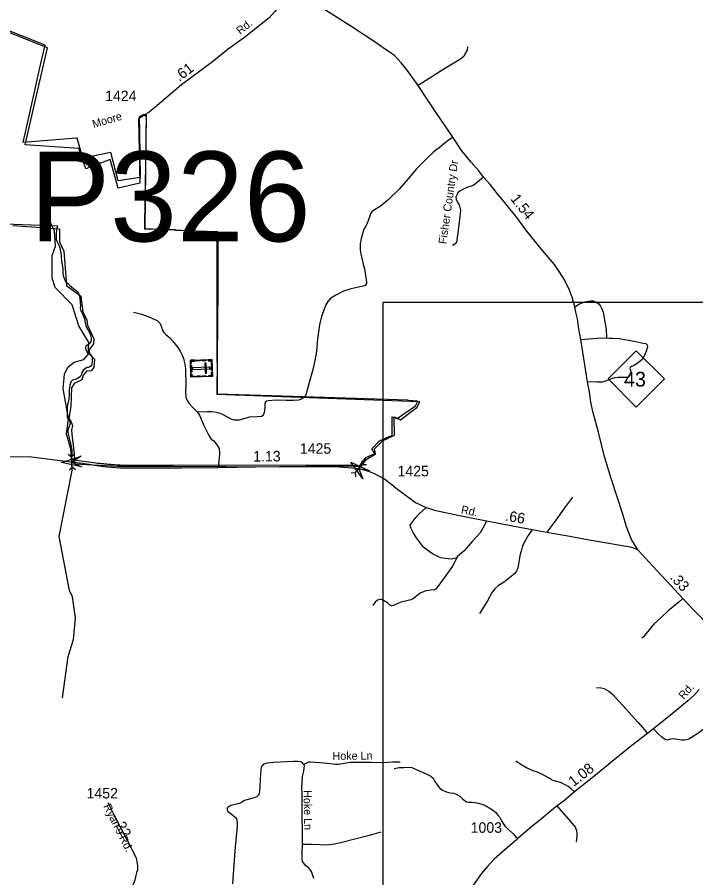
# Model space of a CAD drawing. Extents: x 2220236 to 2384410, y 720751 to 894131.
# Drawn here: x 2314869 to 2322920, y 831981 to 842194 of the extents above; entities that cross this region are included whole.
import ezdxf

# ---------------------------------------------------------------- set-up
doc = ezdxf.new("R2010")
doc.units = 0
doc.layers.add('Default', color=7, linetype='Continuous')

msp = doc.modelspace()

# ---------------------------------------------------------------- linework, layer by layer
at = {"layer": 'Default'}
for p, q in [((2315475, 837008), (2315513, 836976)), ((2315548, 837013), (2315513, 836976)), ((2315520, 836855), (2315513, 836976)), ((2318686, 836870), (2318796, 836870)), ((2318881, 836790), (2318962, 836880)), ((2318957, 836931), (2318962, 836880)), ((2319012, 836882), (2318962, 836880)), ((2315486, 836818), (2315520, 836855)), ((2315559, 836822), (2315520, 836855)), ((2318830, 836788), (2318881, 836790)), ((2318886, 836739), (2318881, 836790))]:
    msp.add_line(p, q, dxfattribs=at)
for points in [[(2318796, 836870), (2318884, 836865), (2318944, 836859), (2319010, 836947), (2319120, 837013), (2319109, 837073), (2319203, 837167), (2319345, 837233), (2319340, 837453), (2319417, 837414), (2319549, 837519), (2319609, 837563), (2319647, 837629), (2317241, 837717), (2317252, 838981), (2317252, 839642), (2316385, 839681), (2316401, 841049), (2316308, 840989), (2316324, 840225), (2316066, 840164), (2315973, 840505), (2315681, 840395), (2315599, 840637), (2314962, 840681), (2315228, 841831), (2312322, 842991)], [(2318124, 842539), (2318004, 842358), (2317927, 842260), (2317857, 842188), (2317566, 841952), (2317371, 841814), (2317184, 841665), (2316817, 841391), (2316502, 841121), (2316416, 841053)], [(2322231, 835874), (2322159, 835996), (2322097, 836147), (2322055, 836298), (2321915, 836720), (2321833, 836992), (2321764, 837270), (2321703, 837497), (2321676, 837627), (2321657, 837749), (2321635, 837868), (2321580, 838218), (2321554, 838369), (2321533, 838495), (2321516, 838613), (2321498, 838693), (2321484, 838756), (2321453, 838872), (2321416, 838964), (2321364, 839076), (2321300, 839178), (2321245, 839258), (2321100, 839424), (2320917, 839655), (2320795, 839819), (2320665, 839979), (2320568, 840096), (2320481, 840207), (2320403, 840297), (2320345, 840370), (2320255, 840475), (2320146, 840608), (2320036, 840770), (2319962, 840883), (2319835, 841067), (2319731, 841222), (2319625, 841385), (2319494, 841565), (2319424, 841654), (2319381, 841699), (2319345, 841738), (2319310, 841765), (2319212, 841832), (2319114, 841899), (2318838, 842081), (2318440, 842334)], [(2313684, 839782), (2315345, 839718), (2315338, 839689), (2315335, 839659), (2315331, 839635), (2315330, 839612), (2315331, 839586), (2315332, 839556), (2315339, 839538), (2315350, 839514), (2315357, 839495), (2315365, 839480), (2315374, 839460), (2315380, 839435), (2315387, 839398), (2315392, 839369), (2315392, 839341), (2315393, 839309), (2315395, 839289), (2315402, 839266), (2315408, 839229), (2315410, 839207), (2315410, 839185), (2315409, 839158), (2315413, 839129), (2315420, 839104), (2315426, 839089), (2315434, 839073), (2315444, 839055), (2315466, 839036), (2315490, 839016), (2315514, 838995), (2315538, 838975), (2315552, 838964), (2315564, 838954), (2315581, 838939), (2315596, 838917), (2315604, 838895), (2315611, 838866), (2315611, 838850), (2315614, 838824), (2315615, 838799), (2315618, 838772), (2315617, 838741), (2315625, 838708), (2315637, 838689), (2315646, 838664), (2315656, 838643), (2315666, 838616), (2315676, 838572), (2315682, 838536), (2315692, 838512), (2315712, 838479), (2315721, 838457), (2315730, 838443), (2315739, 838421), (2315746, 838388), (2315748, 838364), (2315743, 838346), (2315732, 838325), (2315716, 838311), (2315698, 838303), (2315682, 838290), (2315678, 838270), (2315681, 838246), (2315700, 838220), (2315716, 838206), (2315730, 838195), (2315744, 838186), (2315752, 838176), (2315755, 838162), (2315758, 838145), (2315757, 838110), (2315756, 838086), (2315749, 838056), (2315731, 838043), (2315713, 838036), (2315693, 838036), (2315674, 838023), (2315656, 838009), (2315642, 837991), (2315634, 837976), (2315627, 837946), (2315618, 837931), (2315605, 837918), (2315586, 837908), (2315559, 837894), (2315537, 837892), (2315521, 837882), (2315510, 837871), (2315502, 837850), (2315494, 837829), (2315488, 837796), (2315485, 837768), (2315486, 837734), (2315484, 837702), (2315481, 837683), (2315481, 837656), (2315472, 837627), (2315465, 837597), (2315461, 837558), (2315460, 837520), (2315460, 837495), (2315461, 837472), (2315462, 837453), (2315470, 837431), (2315480, 837420), (2315489, 837404), (2315494, 837390), (2315496, 837371), (2315495, 837364), (2315494, 837357), (2315485, 837339), (2315477, 837318), (2315468, 837293), (2315470, 837265), (2315478, 837232), (2315485, 837201), (2315490, 837175), (2315499, 837144), (2315506, 837109), (2315513, 837081), (2315515, 837052), (2315516, 837026), (2315515, 836999), (2315513, 836976), (2315513, 836947), (2315802, 836905), (2315822, 836903), (2315834, 836901), (2315846, 836900), (2315858, 836899), (2315870, 836898), (2315882, 836897), (2315894, 836896), (2315906, 836894), (2315917, 836893), (2315929, 836892), (2315941, 836891), (2315953, 836890), (2315965, 836889), (2315977, 836888), (2315989, 836887), (2316001, 836886), (2316013, 836885), (2316025, 836884), (2316049, 836883), (2316061, 836882), (2316073, 836881), (2316085, 836880), (2316097, 836879), (2316121, 836878), (2316145, 836876), (2316155, 836876), (2316157, 836876), (2318710, 836881), (2318784, 836879), (2318804, 836879), (2318816, 836878), (2318828, 836877), (2318840, 836876), (2318852, 836875), (2318864, 836874), (2318876, 836873), (2318888, 836871), (2318899, 836870), (2318911, 836868), (2318917, 836867), (2318923, 836866), (2318928, 836865), (2319005, 836968), (2319110, 837018), (2319076, 837072), (2319166, 837167), (2319316, 837232), (2319316, 837276), (2319318, 837450), (2319375, 837433), (2319596, 837582), (2319622, 837636), (2319619, 837636), (2319507, 837647), (2319507, 837651), (2318263, 837688), (2317245, 837719), (2317243, 838476), (2317242, 839059), (2317240, 839646), (2316746, 839664), (2316746, 839670), (2316383, 839678), (2316388, 840042), (2316388, 840079), (2316390, 840197), (2316397, 840706), (2316398, 840803), (2316401, 841020), (2316395, 841016), (2316373, 841040), (2316317, 841010), (2316320, 840831), (2316327, 840293), (2316066, 840253), (2315980, 840589), (2315648, 840520), (2315582, 840760), (2315570, 840758), (2314940, 840706), (2315070, 841289), (2315135, 841578), (2315200, 841864), (2314330, 842207)], [(2313684, 839782), (2315345, 839718), (2315338, 839689), (2315335, 839659), (2315331, 839635), (2315330, 839612), (2315331, 839586), (2315332, 839556), (2315339, 839538), (2315350, 839514), (2315357, 839495), (2315365, 839480), (2315374, 839460), (2315380, 839435), (2315387, 839398), (2315392, 839369), (2315392, 839341), (2315393, 839309), (2315395, 839289), (2315402, 839266), (2315408, 839229), (2315410, 839207), (2315410, 839185), (2315409, 839158), (2315413, 839129), (2315420, 839104), (2315426, 839089), (2315434, 839073), (2315444, 839055), (2315466, 839036), (2315490, 839016), (2315514, 838995), (2315538, 838975), (2315552, 838964), (2315564, 838954), (2315581, 838939), (2315596, 838917), (2315604, 838895), (2315611, 838866), (2315611, 838850), (2315614, 838824), (2315615, 838799), (2315618, 838772), (2315617, 838741), (2315625, 838708), (2315637, 838689), (2315646, 838664), (2315656, 838643), (2315666, 838616), (2315676, 838572), (2315682, 838536), (2315692, 838512), (2315712, 838479), (2315721, 838457), (2315730, 838443), (2315739, 838421), (2315746, 838388), (2315748, 838364), (2315743, 838346), (2315732, 838325), (2315716, 838311), (2315698, 838303), (2315682, 838290), (2315678, 838270), (2315681, 838246), (2315700, 838220), (2315716, 838206), (2315730, 838195), (2315744, 838186), (2315752, 838176), (2315755, 838162), (2315758, 838145), (2315757, 838110), (2315756, 838086), (2315749, 838056), (2315731, 838043), (2315713, 838036), (2315693, 838036), (2315674, 838023), (2315656, 838009), (2315642, 837991), (2315634, 837976), (2315627, 837946), (2315618, 837931), (2315605, 837918), (2315586, 837908), (2315559, 837894), (2315537, 837892), (2315521, 837882), (2315510, 837871), (2315502, 837850), (2315494, 837829), (2315488, 837796), (2315485, 837768), (2315486, 837734), (2315484, 837702), (2315481, 837683), (2315481, 837656), (2315472, 837627), (2315465, 837597), (2315461, 837558), (2315460, 837520), (2315460, 837495), (2315461, 837472), (2315462, 837453), (2315470, 837431), (2315480, 837420), (2315489, 837404), (2315494, 837390), (2315496, 837371), (2315495, 837364), (2315494, 837357), (2315485, 837339), (2315477, 837318), (2315468, 837293), (2315470, 837265), (2315478, 837232), (2315485, 837201), (2315490, 837175), (2315499, 837144), (2315506, 837109), (2315513, 837081), (2315515, 837052), (2315516, 837026), (2315515, 836999), (2315513, 836976), (2315513, 836947), (2315802, 836905), (2315822, 836903), (2315834, 836901), (2315846, 836900), (2315858, 836899), (2315870, 836898), (2315882, 836897), (2315894, 836896), (2315906, 836894), (2315917, 836893), (2315929, 836892), (2315941, 836891), (2315953, 836890), (2315965, 836889), (2315977, 836888), (2315989, 836887), (2316001, 836886), (2316013, 836885), (2316025, 836884), (2316049, 836883), (2316061, 836882), (2316073, 836881), (2316085, 836880), (2316097, 836879), (2316121, 836878), (2316145, 836876), (2316155, 836876), (2316157, 836876), (2318710, 836881), (2318784, 836879), (2318804, 836879), (2318816, 836878), (2318828, 836877), (2318840, 836876), (2318852, 836875), (2318864, 836874), (2318876, 836873), (2318888, 836871), (2318899, 836870), (2318911, 836868), (2318917, 836867), (2318923, 836866), (2318928, 836865), (2319005, 836968), (2319110, 837018), (2319076, 837072), (2319166, 837167), (2319316, 837232), (2319316, 837276), (2319318, 837450), (2319375, 837433), (2319596, 837582), (2319622, 837636), (2319619, 837636), (2319507, 837647), (2319507, 837651), (2318263, 837688), (2317245, 837719), (2317243, 838476), (2317242, 839059), (2317240, 839646), (2316746, 839664), (2316746, 839670), (2316383, 839678), (2316388, 840042), (2316388, 840079), (2316390, 840197), (2316397, 840706), (2316398, 840803), (2316401, 841020), (2316395, 841016), (2316373, 841040), (2316317, 841010), (2316320, 840831), (2316327, 840293), (2316066, 840253), (2315980, 840589), (2315648, 840520), (2315582, 840760), (2315570, 840758), (2314940, 840706), (2315070, 841289), (2315135, 841578), (2315200, 841864), (2314330, 842207)], [(2320212, 841842), (2320206, 841801), (2320188, 841771), (2320176, 841744), (2320155, 841720), (2320129, 841695), (2319929, 841577), (2319625, 841385)], [(2320036, 840770), (2319980, 840730), (2319922, 840682), (2319874, 840645), (2319834, 840617), (2319802, 840589), (2319747, 840538), (2319607, 840394), (2319502, 840271), (2319399, 840154), (2319265, 840021), (2319175, 839949), (2319109, 839910), (2319075, 839886), (2319060, 839861), (2319040, 839800), (2319022, 839747), (2319001, 839712), (2318981, 839679), (2318965, 839622), (2318950, 839567), (2318938, 839504), (2318936, 839441), (2318940, 839396), (2318953, 839349), (2318972, 839265), (2318988, 839207), (2319012, 839050), (2319012, 839034), (2319006, 839022), (2318996, 839009), (2318969, 839001), (2318883, 838982), (2318817, 838965), (2318741, 838943), (2318648, 838896), (2318610, 838873), (2318582, 838851), (2318555, 838821), (2318531, 838779), (2318510, 838730), (2318478, 838642), (2318456, 838542), (2318431, 838378), (2318419, 838228), (2318400, 838120), (2318377, 838013), (2318306, 837757), (2318297, 837725), (2318285, 837696), (2318267, 837678), (2318243, 837660), (2318207, 837651), (2318141, 837647), (2318061, 837646), (2317947, 837651), (2317848, 837642), (2317830, 837637), (2317810, 837625), (2317806, 837605), (2317806, 837575), (2317801, 837513), (2317787, 837469), (2317769, 837457), (2317714, 837452), (2317626, 837449), (2317582, 837435), (2317502, 837412), (2317474, 837410), (2317444, 837413), (2317406, 837423), (2317328, 837466), (2317288, 837486), (2317235, 837503), (2317175, 837511), (2317123, 837512), (2317009, 837505)], [(2320403, 840297), (2320307, 840217), (2320278, 840196), (2320205, 840173), (2320149, 840147), (2320119, 840128), (2320097, 840108), (2320084, 840088), (2320073, 840064), (2320077, 840033), (2320096, 839992), (2320111, 839966), (2320120, 839935), (2320127, 839905), (2320120, 839825), (2320100, 839671), (2320095, 839624), (2320090, 839587), (2320084, 839536), (2320071, 839507), (2320053, 839495), (2320033, 839484)], [(2315405, 834115), (2315475, 834607), (2315538, 834807), (2315560, 835067), (2315526, 835315), (2315490, 835389), (2315367, 836030), (2315519, 836814), (2315517, 836915), (2315505, 837068), (2315454, 837248), (2315477, 837430), (2315415, 837788), (2315430, 837956), (2315470, 838040), (2315545, 838099), (2315661, 838133), (2315711, 838191), (2315717, 838332), (2315599, 838531), (2315521, 838780), (2315318, 838985), (2315284, 839096), (2315282, 839368), (2315322, 839478), (2315311, 839655), (2315269, 839751), (2315152, 839878)], [(2314818, 839723), (2315372, 839684), (2315372, 839527), (2315421, 839417), (2315454, 839011), (2315624, 838884), (2315646, 838697), (2315696, 838598), (2315701, 838538), (2315778, 838378), (2315773, 838318), (2315718, 838241), (2315729, 838192), (2315784, 838137), (2315778, 838038), (2315745, 837999), (2315690, 837994), (2315652, 837944), (2315635, 837889), (2315580, 837862), (2315547, 837851), (2315514, 837796), (2315503, 837574), (2315481, 837436), (2315509, 837387), (2315525, 837348), (2315514, 837293), (2315520, 837205), (2315542, 837051), (2315553, 836892), (2316058, 836865), (2316725, 836865), (2317978, 836859), (2318450, 836870), (2318582, 836870), (2318686, 836870)], [(2319210, 838813), (2327527, 838813), (2327527, 830011), (2319210, 830011), (2319210, 838813)], [(2321484, 838756), (2321542, 838791), (2321603, 838818), (2321641, 838826), (2321679, 838830), (2321701, 838829), (2321721, 838821), (2321768, 838791), (2321788, 838766), (2321806, 838734), (2321814, 838714), (2321821, 838692), (2321842, 838580), (2321855, 838492), (2321862, 838389)], [(2316249, 838694), (2316343, 838669), (2316429, 838638), (2316528, 838593), (2316550, 838575), (2316564, 838558), (2316572, 838538), (2316583, 838506), (2316587, 838482), (2316609, 838454), (2316632, 838430), (2316678, 838389), (2316710, 838353), (2316773, 838276), (2316802, 838232), (2316826, 838185), (2316840, 838143), (2316853, 838095), (2316864, 838025), (2316868, 837821), (2316867, 837753), (2316871, 837679), (2316886, 837645), (2316904, 837615), (2316953, 837562), (2317009, 837505)], [(2321554, 838369), (2321745, 838385), (2321862, 838389)], [(2321862, 838389), (2321898, 838387), (2321936, 838385), (2322010, 838381), (2322189, 838351), (2322295, 838327), (2322327, 838323), (2322342, 838306), (2322345, 838284), (2322337, 838242), (2322315, 838187), (2322285, 838132), (2322236, 838094), (2322180, 838058), (2322156, 838049), (2322142, 838036), (2322139, 838026), (2322146, 838004), (2322148, 837982), (2322137, 837944), (2322123, 837928), (2322103, 837917), (2321995, 837918), (2321959, 837914), (2321919, 837903), (2321879, 837885), (2321837, 837870), (2321809, 837864), (2321754, 837862), (2321635, 837868)], [(2317009, 837505), (2317036, 837465), (2317079, 837358), (2317105, 837300), (2317134, 837246), (2317169, 837188), (2317202, 837167), (2317239, 837121), (2317265, 837074), (2317268, 837018), (2317260, 836926), (2317254, 836852)], [(2312986, 836976), (2315007, 836980), (2315500, 836917), (2315645, 836900), (2315888, 836863), (2316085, 836847), (2316181, 836845), (2316526, 836847), (2316822, 836847), (2317254, 836852), (2317697, 836859), (2317983, 836863), (2318222, 836863), (2318484, 836863), (2318688, 836859), (2318791, 836852), (2318887, 836842), (2318964, 836825), (2319036, 836805), (2319097, 836781), (2319153, 836754), (2319189, 836736), (2319237, 836709), (2319269, 836681), (2319314, 836648), (2319363, 836605), (2319596, 836433), (2319719, 836374), (2319821, 836343), (2320117, 836282), (2320437, 836219), (2320830, 836142), (2320979, 836116), (2321153, 836082), (2321427, 836035), (2321612, 836001), (2322094, 835918), (2322143, 835907), (2322179, 835895), (2322231, 835874)], [(2321456, 836499), (2321352, 836354), (2321273, 836239), (2321153, 836082)], [(2320094, 835793), (2320073, 835776), (2320055, 835770), (2320021, 835764), (2319943, 835769), (2319893, 835780), (2319861, 835794), (2319798, 835825), (2319756, 835855), (2319691, 835906), (2319606, 836015), (2319572, 836071), (2319541, 836126), (2319535, 836148), (2319533, 836164), (2319537, 836178), (2319598, 836257), (2319629, 836291), (2319719, 836374)], [(2320437, 836219), (2320410, 836158), (2320363, 836075), (2320267, 835970), (2320170, 835861), (2320094, 835793)], [(2320979, 836116), (2320932, 836042), (2320883, 835962), (2320859, 835906), (2320848, 835859), (2320838, 835821), (2320815, 835708), (2320813, 835676), (2320806, 835646), (2320792, 835624), (2320771, 835592), (2320751, 835574), (2320651, 835495), (2320620, 835472), (2320580, 835448), (2320534, 835411), (2320503, 835369), (2320448, 835267), (2320354, 835116)], [(2323360, 834655), (2323099, 834939), (2322971, 835082), (2322888, 835166), (2322768, 835294), (2322522, 835561), (2322405, 835685), (2322231, 835874)], [(2320094, 835793), (2320032, 835678), (2319916, 835513), (2319835, 835406), (2319811, 835398), (2319717, 835385), (2319689, 835376), (2319659, 835364), (2319628, 835344), (2319558, 835287), (2319540, 835281), (2319476, 835264), (2319431, 835254), (2319391, 835239), (2319351, 835219), (2319333, 835213), (2319313, 835210), (2319287, 835222), (2319263, 835246), (2319215, 835273), (2319190, 835283), (2319170, 835283), (2319144, 835276), (2319117, 835252), (2319087, 835212)], [(2322768, 835294), (2322719, 835251), (2322593, 835150), (2322511, 835071), (2322426, 834994), (2322397, 834962), (2322298, 834841), (2322278, 834823)], [(2322961, 834216), (2322895, 834146), (2322827, 834081), (2322641, 833927), (2322420, 833749), (2322348, 833693), (2322163, 833551), (2321953, 833379), (2321686, 833163), (2321479, 833000), (2321363, 832897), (2321274, 832835), (2321215, 832789), (2321112, 832699), (2320952, 832569), (2320808, 832446), (2320791, 832431), (2320657, 832318), (2320526, 832201), (2320443, 832112), (2320379, 832030), (2320279, 831895)], [(2321741, 834241), (2321797, 834234), (2321831, 834226), (2321889, 834194), (2321937, 834156), (2322009, 834074), (2322089, 833986), (2322197, 833867), (2322236, 833825), (2322289, 833765), (2322348, 833693)], [(2323689, 834175), (2323631, 834131), (2323498, 834070), (2323400, 834011), (2323265, 833943), (2323221, 833929), (2323196, 833911), (2323166, 833886), (2323085, 833800), (2323059, 833775), (2322960, 833704), (2322902, 833666), (2322839, 833627), (2322811, 833617), (2322787, 833615), (2322749, 833616), (2322653, 833631), (2322621, 833625), (2322585, 833614), (2322555, 833622), (2322531, 833638), (2322515, 833654), (2322476, 833687), (2322420, 833749)], [(2318270, 833326), (2318246, 833352), (2318230, 833359), (2318200, 833363), (2318146, 833362), (2317910, 833350), (2317834, 833341), (2317808, 833335), (2317790, 833329), (2317774, 833311), (2317764, 833294), (2317755, 833214), (2317749, 833072), (2317742, 833002), (2317738, 832980), (2317730, 832962), (2317720, 832948), (2317710, 832940), (2317692, 832932), (2317565, 832900), (2317533, 832878), (2317505, 832862), (2317403, 832837), (2317380, 832824), (2317364, 832814), (2317358, 832806), (2317358, 832790), (2317368, 832768), (2317390, 832751), (2317429, 832725), (2317459, 832697), (2317471, 832682), (2317478, 832640), (2317480, 832596), (2317452, 832302), (2317424, 831910)], [(2318270, 833326), (2318274, 833312), (2318265, 833246), (2318251, 833184), (2318244, 833110), (2318241, 833054), (2318246, 832972), (2318245, 832688), (2318248, 832570), (2318250, 832378)], [(2319413, 833354), (2319325, 833355), (2319197, 833346), (2319065, 833348), (2318825, 833348), (2318682, 833326), (2318642, 833326), (2318616, 833328), (2318510, 833341), (2318348, 833353), (2318324, 833353), (2318300, 833342), (2318270, 833326)], [(2319341, 833277), (2319401, 833288), (2319456, 833289), (2319509, 833294), (2319552, 833291), (2319586, 833276), (2319631, 833254), (2319714, 833219), (2319775, 833187), (2319805, 833162), (2319825, 833123), (2319853, 833085), (2319878, 833050), (2319914, 833021), (2319952, 833004), (2319984, 832992), (2320014, 832989), (2320050, 832985), (2320084, 832971), (2320122, 832948), (2320154, 832913), (2320201, 832884), (2320224, 832880), (2320262, 832879), (2320304, 832875), (2320343, 832868), (2320407, 832846), (2320468, 832812), (2320508, 832786), (2320546, 832755), (2320572, 832726), (2320591, 832703), (2320612, 832665), (2320636, 832626), (2320657, 832590), (2320698, 832554), (2320754, 832502), (2320781, 832471), (2320808, 832446)], [(2321479, 833000), (2321442, 833036), (2321407, 833064), (2321379, 833081), (2321313, 833111), (2321273, 833124), (2321229, 833136), (2321209, 833144), (2321180, 833163), (2321084, 833214), (2321040, 833234), (2320990, 833249), (2320911, 833284), (2320843, 833324), (2320784, 833365)], [(2316215, 831806), (2316246, 831897), (2316268, 831957), (2316282, 832007), (2316289, 832038), (2316293, 832059), (2316298, 832081), (2316300, 832090), (2316301, 832110), (2316301, 832124), (2316297, 832149), (2316292, 832170), (2316287, 832193), (2316284, 832209), (2316280, 832220), (2316274, 832236), (2316266, 832251), (2316234, 832315), (2316170, 832438), (2316101, 832564), (2316023, 832720), (2315946, 832870)], [(2321503, 832403), (2321514, 832473), (2321511, 832509), (2321507, 832537), (2321499, 832559), (2321493, 832581), (2321436, 832650), (2321274, 832835)], [(2319184, 832524), (2319017, 832474), (2318875, 832441), (2318722, 832399), (2318632, 832380), (2318572, 832372), (2318516, 832367), (2318462, 832372), (2318358, 832377), (2318250, 832378)], [(2318250, 832378), (2318247, 832264), (2318244, 832200), (2318250, 832174), (2318261, 832158), (2318277, 832140), (2318309, 832113), (2318335, 832085), (2318360, 832049), (2318384, 831976)]]:
    msp.add_lwpolyline(points, dxfattribs=at)
for points in [[(2321881, 837901), (2322214, 838234), (2322547, 837901), (2322214, 837568)], [(2317179, 838130), (2317185, 837931), (2316930, 837924), (2316925, 838123)], [(2316926, 838090), (2316937, 838090), (2316936, 838112), (2316977, 838113), (2316977, 838124), (2316925, 838123)], [(2316994, 838125), (2317038, 838126), (2317038, 838115), (2316995, 838113)], [(2317062, 838127), (2317105, 838128), (2317105, 838117), (2317062, 838115)], [(2317112, 838087), (2317094, 838087), (2317097, 837969), (2317116, 837970)], [(2317136, 838129), (2317136, 838117), (2317168, 838118), (2317169, 838078), (2317181, 838078), (2317179, 838130)], [(2316938, 838066), (2316940, 837981), (2316929, 837981), (2316926, 838065)], [(2317153, 838020), (2317152, 838039), (2316950, 838033), (2316950, 838014)], [(2317141, 837930), (2317141, 837941), (2317173, 837942), (2317172, 837983), (2317183, 837983), (2317185, 837931)], [(2317181, 838056), (2317183, 838004), (2317171, 838004), (2317170, 838056)], [(2316929, 837957), (2316941, 837957), (2316941, 837935), (2316982, 837936), (2316982, 837925), (2316930, 837924)], [(2317002, 837937), (2317045, 837938), (2317046, 837927), (2317003, 837926)], [(2317068, 837939), (2317111, 837940), (2317112, 837929), (2317068, 837928)], [(2315633, 836857), (2315395, 836910), (2315628, 836983), (2315517, 836915)], [(2318969, 836714), (2318827, 836913), (2319049, 836811), (2318921, 836835)]]:
    msp.add_lwpolyline(points, close=True, dxfattribs=at)

# ---------------------------------------------------------------- texts
for s, height, rotation, p in [('Rd.', 95, 38.4618, (2317515, 841983)), ('.61', 125, 37.1142, (2316790, 841425)), ('Moore', 95, 16.4434, (2315775, 840878)), ('Fisher Country Dr', 95, 81.8734, (2319960, 839497)), ('1.54', 125, 308.031, (2320715, 840036)), ('1.13', 125, 0.214, (2317669, 836921)), ('Rd.', 95, 348.9519, (2320129, 836307)), ('.66', 125, 349.8609, (2320653, 836221)), ('.33', 125, 312.6116, (2322606, 835538)), ('Rd.', 95, 48.0745, (2322776, 834092)), ('Hoke Ln', 95, 0.7166, (2318611, 833379)), ('1.08', 125, 38.0463, (2321469, 833056)), ('Hoke Ln', 95, 270.9623, (2318266, 833020)), ("Ryan's Rd.", 95, 296.5645, (2315888, 832831)), ('.22', 125, 298.8272, (2316008, 832647))]:
    msp.add_text(s, height=height, rotation=rotation, dxfattribs=at).set_placement(p)
for s, height, p in [('1424', 125, (2315912, 841198)), ('P326', 1066.3, (2315020, 839534)), ('43', 175, (2322068, 837811)), ('1425', 125, (2318223, 837013)), ('1425', 125, (2319381, 836745)), ('1452', 125, (2315692, 832922)), ('1003', 125, (2320249, 832515))]:
    msp.add_text(s, height=height, dxfattribs=at).set_placement(p)

doc.saveas('drawing.dxf')
